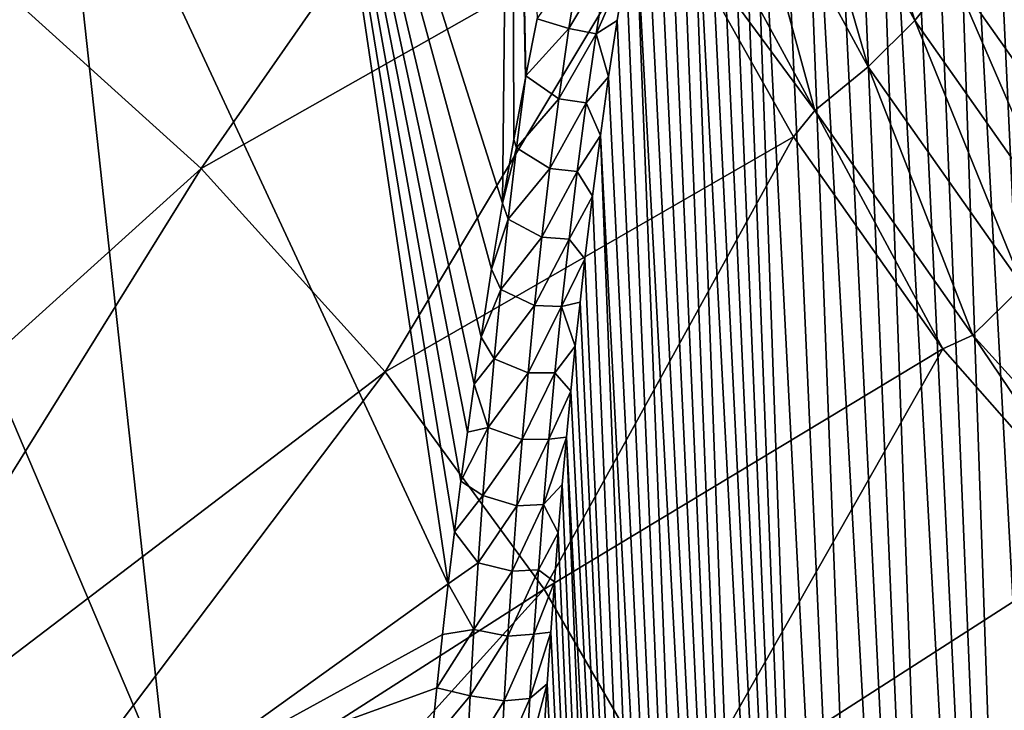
# Model space of a CAD drawing. Header units: metres. Extents: x -109 to 109, y -315 to 32.
# Tile 323 of 384: x 88.46 to 93.68, y -38.42 to -34.76. Entities that reach past the tile are written whole.
import ezdxf

# ---------------------------------------------------------------- set-up
doc = ezdxf.new("R2010")
doc.units = ezdxf.units.M
doc.layers.add('solid_K244242000C74_AAA', color=7, linetype='CONTINUOUS')

msp = doc.modelspace()

# ---------------------------------------------------------------- linework, layer by layer
at = {"layer": 'solid_K244242000C74_AAA'}
for points in [[(94.411041, -34.86599, 66.31105), (93.178825, -15.270005, 37.793755), (93.046471, -15.072104, 37.893501)], [(94.02282, -34.348446, 66.691376), (94.411041, -34.86599, 66.31105), (93.046471, -15.072104, 37.893501)], [(94.411041, -34.86599, 66.31105), (93.31913, -15.489713, 37.7188), (93.178825, -15.270005, 37.793755)], [(94.411041, -34.86599, 66.31105), (93.469559, -15.735592, 37.670464), (93.31913, -15.489713, 37.7188)], [(94.825348, -35.35392, 65.915398), (93.632057, -16.011841, 37.651733), (93.469559, -15.735592, 37.670464)], [(94.411041, -34.86599, 66.31105), (94.825348, -35.35392, 65.915398), (93.469559, -15.735592, 37.670464)], [(94.825348, -35.35392, 65.915398), (93.806908, -16.320959, 37.66803), (93.632057, -16.011841, 37.651733)], [(94.825127, -49.84874, 55.766052), (93.623474, -29.909935, 27.909979), (93.797409, -29.818598, 28.203455)], [(94.410835, -50.387417, 55.442852), (93.461693, -30.02265, 27.658653), (93.623474, -29.909935, 27.909979)], [(94.825127, -49.84874, 55.766052), (94.410835, -50.387417, 55.442852), (93.623474, -29.909935, 27.909979)], [(94.410835, -50.387417, 55.442852), (93.311478, -30.153637, 27.445875), (93.461693, -30.02265, 27.658653)], [(94.022644, -50.921787, 55.086601), (93.171318, -30.300516, 27.266388), (93.311478, -30.153637, 27.445875)], [(94.410835, -50.387417, 55.442852), (94.022644, -50.921787, 55.086601), (93.311478, -30.153637, 27.445875)], [(94.022644, -50.921787, 55.086601), (93.038727, -30.463423, 27.11512), (93.171318, -30.300516, 27.266388)], [(94.022644, -50.921787, 55.086601), (92.911278, -30.644253, 26.988504), (93.038727, -30.463423, 27.11512)], [(93.660652, -51.451759, 54.69762), (92.786797, -30.846107, 26.884405), (92.911278, -30.644253, 26.988504)], [(94.022644, -50.921787, 55.086601), (93.660652, -51.451759, 54.69762), (92.911278, -30.644253, 26.988504)], [(93.660652, -51.451759, 54.69762), (92.663475, -31.073156, 26.802204), (92.786797, -30.846107, 26.884405)], [(93.660652, -51.451759, 54.69762), (92.539749, -31.331057, 26.743011), (92.663475, -31.073156, 26.802204)], [(91.021385, -35.732952, 27.025951), (89.913719, -32.243546, 23.74995), (91.068741, -31.151642, 24.514509)], [(91.081345, -35.395508, 26.886635), (91.021385, -35.732952, 27.025951), (91.068741, -31.151642, 24.514509)], [(91.142746, -35.06992, 26.760218), (91.081345, -35.395508, 26.886635), (91.068741, -31.151642, 24.514509)], [(91.145294, -35.056778, 26.755276), (91.142746, -35.06992, 26.760218), (91.068741, -31.151642, 24.514509)], [(91.205605, -34.756042, 26.646402), (91.145294, -35.056778, 26.755276), (91.068741, -31.151642, 24.514509)], [(93.325043, -51.977028, 54.275867), (92.415672, -31.624229, 26.710575), (92.539749, -31.331057, 26.743011)], [(93.660652, -51.451759, 54.69762), (93.325043, -51.977028, 54.275867), (92.539749, -31.331057, 26.743011)], [(93.325043, -51.977028, 54.275867), (92.292099, -31.955143, 26.708582), (92.415672, -31.624229, 26.710575)], [(93.016327, -52.497047, 53.821671), (92.230804, -32.135223, 26.719933), (92.292099, -31.955143, 26.708582)], [(93.325043, -51.977028, 54.275867), (93.016327, -52.497047, 53.821671), (92.292099, -31.955143, 26.708582)], [(93.016327, -52.497047, 53.821671), (92.17028, -32.325069, 26.740675), (92.230804, -32.135223, 26.719933)], [(90.733803, -37.753067, 28.018253), (88.637215, -33.24057, 23.051826), (89.913719, -32.243546, 23.74995)], [(90.76696, -37.477249, 27.868652), (90.733803, -37.753067, 28.018253), (89.913719, -32.243546, 23.74995)], [(90.80101, -37.207363, 27.726189), (90.76696, -37.477249, 27.868652), (89.913719, -32.243546, 23.74995)], [(90.835365, -36.947357, 27.592703), (90.80101, -37.207363, 27.726189), (89.913719, -32.243546, 23.74995)], [(90.87085, -36.693279, 27.466373), (90.835365, -36.947357, 27.592703), (89.913719, -32.243546, 23.74995)], [(90.907326, -36.444962, 27.346857), (90.87085, -36.693279, 27.466373), (89.913719, -32.243546, 23.74995)], [(90.963493, -36.082832, 27.179451), (90.907326, -36.444962, 27.346857), (89.913719, -32.243546, 23.74995)], [(91.021385, -35.732952, 27.025951), (90.963493, -36.082832, 27.179451), (89.913719, -32.243546, 23.74995)], [(93.016327, -52.497047, 53.821671), (92.110519, -32.524712, 26.770639), (92.17028, -32.325069, 26.740675)], [(93.016327, -52.497047, 53.821671), (92.051735, -32.734077, 26.810301), (92.110519, -32.524712, 26.770639)], [(93.016327, -52.497047, 53.821671), (91.994156, -32.953045, 26.860161), (92.051735, -32.734077, 26.810301)], [(91.303612, -32.849327, 69.698608), (88.320061, -34.553478, 69.955132), (89.421715, -35.549145, 69.257957)], [(91.879326, -34.157848, 69.028526), (91.303612, -32.849327, 69.698608), (89.421715, -35.549145, 69.257957)], [(92.734749, -53.011566, 53.334511), (91.937759, -33.181671, 26.920053), (91.994156, -32.953045, 26.860161)], [(93.016327, -52.497047, 53.821671), (92.734749, -53.011566, 53.334511), (91.994156, -32.953045, 26.860161)], [(92.734749, -53.011566, 53.334511), (91.882736, -33.420181, 26.990799), (91.937759, -33.181671, 26.920053)], [(89.243523, -38.822937, 27.280075), (87.250801, -34.133682, 22.426462), (88.637215, -33.24057, 23.051826)], [(90.733803, -37.753067, 28.018253), (89.243523, -38.822937, 27.280075), (88.637215, -33.24057, 23.051826)], [(92.528473, -33.513134, 68.808037), (93.208496, -34.763695, 68.076904), (92.743599, -33.291332, 68.5924)], [(93.208496, -34.763695, 68.076904), (93.408615, -34.512146, 67.880318), (92.743599, -33.291332, 68.5924)], [(92.734749, -53.011566, 53.334511), (91.829109, -33.668495, 27.072294), (91.882736, -33.420181, 26.990799)], [(92.26619, -33.729103, 68.970947), (92.961868, -35.009945, 68.220123), (92.528473, -33.513134, 68.808037)], [(92.961868, -35.009945, 68.220123), (93.208496, -34.763695, 68.076904), (92.528473, -33.513134, 68.808037)], [(92.734749, -53.011566, 53.334511), (91.776955, -33.926826, 27.16493), (91.829109, -33.668495, 27.072294)], [(91.966057, -33.93158, 69.075333), (92.677505, -35.242161, 68.304886), (92.26619, -33.729103, 68.970947)], [(92.677505, -35.242161, 68.304886), (92.961868, -35.009945, 68.220123), (92.26619, -33.729103, 68.970947)], [(92.734749, -53.011566, 53.334511), (91.726364, -34.195381, 27.269234), (91.776955, -33.926826, 27.16493)], [(91.966057, -33.93158, 69.075333), (91.879326, -34.157848, 69.028526), (92.677505, -35.242161, 68.304886)], [(93.555138, -34.264229, 67.637321), (94.318047, -35.34663, 66.87941), (93.642853, -34.028744, 67.35656)], [(93.642853, -34.028744, 67.35656), (94.389488, -35.088062, 66.614807), (94.02282, -34.348446, 66.691376)], [(94.318047, -35.34663, 66.87941), (94.389488, -35.088062, 66.614807), (93.642853, -34.028744, 67.35656)], [(89.243523, -38.822937, 27.280075), (87.632881, -39.764442, 26.620825), (87.250801, -34.133682, 22.426462)], [(91.879326, -34.157848, 69.028526), (89.421715, -35.549145, 69.257957), (90.398926, -36.628471, 68.502205)], [(92.565834, -35.380913, 68.296509), (91.879326, -34.157848, 69.028526), (90.398926, -36.628471, 68.502205)], [(92.677505, -35.242161, 68.304886), (91.879326, -34.157848, 69.028526), (92.565834, -35.380913, 68.296509)], [(92.481003, -53.519817, 52.814617), (91.677353, -34.474075, 27.385014), (91.726364, -34.195381, 27.269234)], [(92.734749, -53.011566, 53.334511), (92.481003, -53.519817, 52.814617), (91.726364, -34.195381, 27.269234)], [(93.408615, -34.512146, 67.880318), (94.189613, -35.620213, 67.104424), (93.555138, -34.264229, 67.637321)], [(94.189613, -35.620213, 67.104424), (94.318047, -35.34663, 66.87941), (93.555138, -34.264229, 67.637321)], [(91.373566, -34.805828, 26.911053), (91.205605, -34.756042, 26.646402), (91.432556, -34.427311, 26.753038)], [(91.577011, -34.464508, 27.06208), (91.373566, -34.805828, 26.911053), (91.432556, -34.427311, 26.753038)], [(91.577011, -34.464508, 27.06208), (91.518379, -34.834694, 27.222235), (91.373566, -34.805828, 26.911053)], [(91.577011, -34.464508, 27.06208), (91.677353, -34.474075, 27.385014), (91.518379, -34.834694, 27.222235)], [(91.518379, -34.834694, 27.222235), (91.677353, -34.474075, 27.385014), (91.630005, -34.763397, 27.513123)], [(92.481003, -53.519817, 52.814617), (91.630005, -34.763397, 27.513123), (91.677353, -34.474075, 27.385014)], [(93.208496, -34.763695, 68.076904), (94.008759, -35.899097, 67.281876), (93.408615, -34.512146, 67.880318)], [(94.008759, -35.899097, 67.281876), (94.189613, -35.620213, 67.104424), (93.408615, -34.512146, 67.880318)], [(89.421715, -35.549145, 69.257957), (88.320061, -34.553478, 69.955132), (86.51178, -38.176731, 68.846977)], [(91.373566, -34.805828, 26.911053), (91.145294, -35.056778, 26.755276), (91.205605, -34.756042, 26.646402)], [(91.518379, -34.834694, 27.222235), (91.630005, -34.763397, 27.513123), (91.584358, -35.063282, 27.653486)], [(92.481003, -53.519817, 52.814617), (91.584358, -35.063282, 27.653486), (91.630005, -34.763397, 27.513123)], [(92.961868, -35.009945, 68.220123), (93.781906, -36.173389, 67.405457), (93.208496, -34.763695, 68.076904)], [(93.781906, -36.173389, 67.405457), (94.008759, -35.899097, 67.281876), (93.208496, -34.763695, 68.076904)], [(91.320648, -35.179592, 27.079142), (91.145294, -35.056778, 26.755276), (91.373566, -34.805828, 26.911053)], [(91.518379, -34.834694, 27.222235), (91.320648, -35.179592, 27.079142), (91.373566, -34.805828, 26.911053)], [(91.518379, -34.834694, 27.222235), (91.465439, -35.201256, 27.392361), (91.320648, -35.179592, 27.079142)], [(91.518379, -34.834694, 27.222235), (91.584358, -35.063282, 27.653486), (91.465439, -35.201256, 27.392361)], [(92.677505, -35.242161, 68.304886), (93.51709, -36.433353, 67.470795), (92.961868, -35.009945, 68.220123)], [(93.51709, -36.433353, 67.470795), (93.781906, -36.173389, 67.405457), (92.961868, -35.009945, 68.220123)], [(91.095718, -35.440197, 26.931038), (91.081345, -35.395508, 26.886635), (91.142746, -35.06992, 26.760218)], [(91.095718, -35.440197, 26.931038), (91.142746, -35.06992, 26.760218), (91.145294, -35.056778, 26.755276)], [(91.095718, -35.440197, 26.931038), (91.145294, -35.056778, 26.755276), (91.320648, -35.179592, 27.079142)], [(91.465439, -35.201256, 27.392361), (91.584358, -35.063282, 27.653486), (91.540466, -35.374001, 27.80654)], [(92.481003, -53.519817, 52.814617), (91.540466, -35.374001, 27.80654), (91.584358, -35.063282, 27.653486)], [(91.095718, -35.440197, 26.931038), (91.320648, -35.179592, 27.079142), (91.273109, -35.548912, 27.256128)], [(91.465439, -35.201256, 27.392361), (91.273109, -35.548912, 27.256128), (91.320648, -35.179592, 27.079142)], [(91.465439, -35.201256, 27.392361), (91.417595, -35.564342, 27.571375), (91.273109, -35.548912, 27.256128)], [(91.465439, -35.201256, 27.392361), (91.540466, -35.374001, 27.80654), (91.417595, -35.564342, 27.571375)], [(92.677505, -35.242161, 68.304886), (92.565834, -35.380913, 68.296509), (93.358238, -36.505234, 67.50927)], [(92.677505, -35.242161, 68.304886), (93.358238, -36.505234, 67.50927), (93.51709, -36.433353, 67.470795)], [(92.565834, -35.380913, 68.296509), (90.398926, -36.628471, 68.502205), (91.242279, -37.781059, 67.695152)], [(91.095718, -35.440197, 26.931038), (91.021385, -35.732952, 27.025951), (91.081345, -35.395508, 26.886635)], [(93.358238, -36.505234, 67.50927), (92.565834, -35.380913, 68.296509), (91.242279, -37.781059, 67.695152)], [(91.417595, -35.564342, 27.571375), (91.540466, -35.374001, 27.80654), (91.498398, -35.69603, 27.973068)], [(92.255585, -54.021317, 52.26136), (91.498398, -35.69603, 27.973068), (91.540466, -35.374001, 27.80654)], [(92.481003, -53.519817, 52.814617), (92.255585, -54.021317, 52.26136), (91.540466, -35.374001, 27.80654)], [(91.095718, -35.440197, 26.931038), (91.051544, -35.818054, 27.115114), (91.021385, -35.732952, 27.025951)], [(91.095718, -35.440197, 26.931038), (91.273109, -35.548912, 27.256128), (91.051544, -35.818054, 27.115114)], [(89.421715, -35.549145, 69.257957), (86.51178, -38.176731, 68.846977), (87.268929, -39.012997, 68.261421)], [(90.398926, -36.628471, 68.502205), (89.421715, -35.549145, 69.257957), (87.268929, -39.012997, 68.261421)], [(91.051544, -35.818054, 27.115114), (91.273109, -35.548912, 27.256128), (91.230354, -35.914078, 27.441046)], [(91.417595, -35.564342, 27.571375), (91.230354, -35.914078, 27.441046), (91.273109, -35.548912, 27.256128)], [(91.417595, -35.564342, 27.571375), (91.374298, -35.924103, 27.758282), (91.230354, -35.914078, 27.441046)], [(91.417595, -35.564342, 27.571375), (91.498398, -35.69603, 27.973068), (91.374298, -35.924103, 27.758282)], [(91.374298, -35.924103, 27.758282), (91.498398, -35.69603, 27.973068), (91.45816, -36.029179, 28.152777)], [(92.255585, -54.021317, 52.26136), (91.45816, -36.029179, 28.152777), (91.498398, -35.69603, 27.973068)], [(91.051544, -35.818054, 27.115114), (90.963493, -36.082832, 27.179451), (91.021385, -35.732952, 27.025951)], [(91.051544, -35.818054, 27.115114), (91.012054, -36.191105, 27.306629), (90.963493, -36.082832, 27.179451)], [(91.051544, -35.818054, 27.115114), (91.230354, -35.914078, 27.441046), (91.012054, -36.191105, 27.306629)], [(91.012054, -36.191105, 27.306629), (91.230354, -35.914078, 27.441046), (91.191826, -36.275383, 27.632961)], [(91.374298, -35.924103, 27.758282), (91.191826, -36.275383, 27.632961), (91.230354, -35.914078, 27.441046)], [(91.374298, -35.924103, 27.758282), (91.335068, -36.280685, 27.952188), (91.191826, -36.275383, 27.632961)], [(91.374298, -35.924103, 27.758282), (91.45816, -36.029179, 28.152777), (91.335068, -36.280685, 27.952188)], [(91.335068, -36.280685, 27.952188), (91.45816, -36.029179, 28.152777), (91.432396, -36.257793, 28.280447)], [(92.255585, -54.021317, 52.26136), (91.432396, -36.257793, 28.280447), (91.45816, -36.029179, 28.152777)], [(91.012054, -36.191105, 27.306629), (90.907326, -36.444962, 27.346857), (90.963493, -36.082832, 27.179451)], [(91.012054, -36.191105, 27.306629), (90.976723, -36.559738, 27.504763), (90.907326, -36.444962, 27.346857)], [(91.012054, -36.191105, 27.306629), (91.191826, -36.275383, 27.632961), (90.976723, -36.559738, 27.504763)], [(93.51709, -36.433353, 67.470795), (94.473801, -37.489536, 66.583992), (93.781906, -36.173389, 67.405457)], [(90.976723, -36.559738, 27.504763), (91.191826, -36.275383, 27.632961), (91.15712, -36.63306, 27.831217)], [(91.335068, -36.280685, 27.952188), (91.15712, -36.63306, 27.831217), (91.191826, -36.275383, 27.632961)], [(91.335068, -36.280685, 27.952188), (91.29953, -36.634235, 28.152477), (91.15712, -36.63306, 27.831217)], [(91.335068, -36.280685, 27.952188), (91.407516, -36.491802, 28.414698), (91.29953, -36.634235, 28.152477)], [(91.335068, -36.280685, 27.952188), (91.432396, -36.257793, 28.280447), (91.407516, -36.491802, 28.414698)], [(92.255585, -54.021317, 52.26136), (91.407516, -36.491802, 28.414698), (91.432396, -36.257793, 28.280447)], [(90.976723, -36.559738, 27.504763), (90.87085, -36.693279, 27.466373), (90.907326, -36.444962, 27.346857)], [(93.51709, -36.433353, 67.470795), (93.358238, -36.505234, 67.50927), (94.246338, -37.51627, 66.676971)], [(93.51709, -36.433353, 67.470795), (94.246338, -37.51627, 66.676971), (94.473801, -37.489536, 66.583992)], [(93.358238, -36.505234, 67.50927), (91.242279, -37.781059, 67.695152), (91.943657, -38.995811, 66.844574)], [(91.29953, -36.634235, 28.152477), (91.407516, -36.491802, 28.414698), (91.383492, -36.730961, 28.555155)], [(92.255585, -54.021317, 52.26136), (91.383492, -36.730961, 28.555155), (91.407516, -36.491802, 28.414698)], [(94.246338, -37.51627, 66.676971), (93.358238, -36.505234, 67.50927), (91.943657, -38.995811, 66.844574)], [(90.976723, -36.559738, 27.504763), (90.945152, -36.924252, 27.708941), (90.87085, -36.693279, 27.466373)], [(90.976723, -36.559738, 27.504763), (91.15712, -36.63306, 27.831217), (90.945152, -36.924252, 27.708941)], [(90.398926, -36.628471, 68.502205), (87.268929, -39.012997, 68.261421), (87.922363, -39.906025, 67.636116)], [(91.242279, -37.781059, 67.695152), (90.398926, -36.628471, 68.502205), (87.922363, -39.906025, 67.636116)], [(90.945152, -36.924252, 27.708941), (91.15712, -36.63306, 27.831217), (91.125877, -36.98732, 28.035263)], [(91.29953, -36.634235, 28.152477), (91.125877, -36.98732, 28.035263), (91.15712, -36.63306, 27.831217)], [(91.29953, -36.634235, 28.152477), (91.267349, -36.984886, 28.358572), (91.125877, -36.98732, 28.035263)], [(91.29953, -36.634235, 28.152477), (91.383492, -36.730961, 28.555155), (91.267349, -36.984886, 28.358572)], [(90.945152, -36.924252, 27.708941), (90.835365, -36.947357, 27.592703), (90.87085, -36.693279, 27.466373)], [(91.267349, -36.984886, 28.358572), (91.383492, -36.730961, 28.555155), (91.360352, -36.975494, 28.702171)], [(92.255585, -54.021317, 52.26136), (91.360352, -36.975494, 28.702171), (91.383492, -36.730961, 28.555155)], [(90.945152, -36.924252, 27.708941), (90.80101, -37.207363, 27.726189), (90.835365, -36.947357, 27.592703)], [(90.945152, -36.924252, 27.708941), (90.916954, -37.284927, 27.918606), (90.80101, -37.207363, 27.726189)], [(90.945152, -36.924252, 27.708941), (91.125877, -36.98732, 28.035263), (90.916954, -37.284927, 27.918606)], [(91.267349, -36.984886, 28.358572), (91.097763, -37.338367, 28.244549), (91.125877, -36.98732, 28.035263)], [(91.267349, -36.984886, 28.358572), (91.238213, -37.332775, 28.569921), (91.097763, -37.338367, 28.244549)], [(91.238213, -37.332775, 28.569921), (91.360352, -36.975494, 28.702171), (91.338135, -37.225674, 28.856201)], [(91.267349, -36.984886, 28.358572), (91.360352, -36.975494, 28.702171), (91.238213, -37.332775, 28.569921)], [(92.059273, -54.515202, 51.674435), (91.338135, -37.225674, 28.856201), (91.360352, -36.975494, 28.702171)], [(92.255585, -54.021317, 52.26136), (92.059273, -54.515202, 51.674435), (91.360352, -36.975494, 28.702171)], [(90.916954, -37.284927, 27.918606), (91.125877, -36.98732, 28.035263), (91.097763, -37.338367, 28.244549)], [(90.916954, -37.284927, 27.918606), (90.76696, -37.477249, 27.868652), (90.80101, -37.207363, 27.726189)], [(91.238213, -37.332775, 28.569921), (91.338135, -37.225674, 28.856201), (91.316856, -37.481571, 29.017357)], [(92.059273, -54.515202, 51.674435), (91.316856, -37.481571, 29.017357), (91.338135, -37.225674, 28.856201)], [(90.916954, -37.284927, 27.918606), (90.891792, -37.64204, 28.133245), (90.76696, -37.477249, 27.868652)], [(90.916954, -37.284927, 27.918606), (91.097763, -37.338367, 28.244549), (90.891792, -37.64204, 28.133245)], [(90.891792, -37.64204, 28.133245), (91.097763, -37.338367, 28.244549), (91.072487, -37.686378, 28.458639)], [(91.238213, -37.332775, 28.569921), (91.072487, -37.686378, 28.458639), (91.097763, -37.338367, 28.244549)], [(91.238213, -37.332775, 28.569921), (91.211868, -37.678005, 28.786127), (91.072487, -37.686378, 28.458639)], [(91.238213, -37.332775, 28.569921), (91.316856, -37.481571, 29.017357), (91.211868, -37.678005, 28.786127)], [(90.891792, -37.64204, 28.133245), (90.733803, -37.753067, 28.018253), (90.76696, -37.477249, 27.868652)], [(91.211868, -37.678005, 28.786127), (91.316856, -37.481571, 29.017357), (91.296494, -37.742962, 29.185282)], [(92.059273, -54.515202, 51.674435), (91.296494, -37.742962, 29.185282), (91.316856, -37.481571, 29.017357)], [(95.219765, -38.405636, 65.808052), (94.246338, -37.51627, 66.676971), (91.943657, -38.995811, 66.844574)], [(90.891792, -37.64204, 28.133245), (90.869415, -37.995792, 28.352503), (90.733803, -37.753067, 28.018253)], [(90.891792, -37.64204, 28.133245), (91.072487, -37.686378, 28.458639), (90.869415, -37.995792, 28.352503)], [(90.869415, -37.995792, 28.352503), (91.072487, -37.686378, 28.458639), (91.049828, -38.031498, 28.677204)], [(91.211868, -37.678005, 28.786127), (91.049828, -38.031498, 28.677204), (91.072487, -37.686378, 28.458639)], [(91.211868, -37.678005, 28.786127), (91.188103, -38.020691, 29.006845), (91.049828, -38.031498, 28.677204)], [(91.211868, -37.678005, 28.786127), (91.296494, -37.742962, 29.185282), (91.188103, -38.020691, 29.006845)], [(90.703201, -38.021824, 28.167974), (89.243523, -38.822937, 27.280075), (90.733803, -37.753067, 28.018253)], [(90.869415, -37.995792, 28.352503), (90.703201, -38.021824, 28.167974), (90.733803, -37.753067, 28.018253)], [(91.188103, -38.020691, 29.006845), (91.296494, -37.742962, 29.185282), (91.277084, -38.010143, 29.360474)], [(92.059273, -54.515202, 51.674435), (91.277084, -38.010143, 29.360474), (91.296494, -37.742962, 29.185282)], [(91.242279, -37.781059, 67.695152), (87.922363, -39.906025, 67.636116), (88.46579, -40.847218, 66.977081)], [(91.943657, -38.995811, 66.844574), (91.242279, -37.781059, 67.695152), (88.46579, -40.847218, 66.977081)], [(90.703201, -38.021824, 28.167974), (90.672821, -38.305439, 28.330244), (89.243523, -38.822937, 27.280075)], [(90.869415, -37.995792, 28.352503), (90.672821, -38.305439, 28.330244), (90.703201, -38.021824, 28.167974)], [(90.869415, -37.995792, 28.352503), (90.849594, -38.346363, 28.576052), (90.672821, -38.305439, 28.330244)], [(90.869415, -37.995792, 28.352503), (91.049828, -38.031498, 28.677204), (90.849594, -38.346363, 28.576052)], [(91.188103, -38.020691, 29.006845), (91.029587, -38.373871, 28.899916), (91.049828, -38.031498, 28.677204)], [(91.188103, -38.020691, 29.006845), (91.16671, -38.360931, 29.231733), (91.029587, -38.373871, 28.899916)], [(91.16671, -38.360931, 29.231733), (91.277084, -38.010143, 29.360474), (91.258675, -38.283424, 29.54347)], [(91.188103, -38.020691, 29.006845), (91.277084, -38.010143, 29.360474), (91.16671, -38.360931, 29.231733)], [(92.059273, -54.515202, 51.674435), (91.258675, -38.283424, 29.54347), (91.277084, -38.010143, 29.360474)], [(90.849594, -38.346363, 28.576052), (91.049828, -38.031498, 28.677204), (91.029587, -38.373871, 28.899916)], [(91.147491, -38.698822, 29.460482), (91.258675, -38.283424, 29.54347), (91.241249, -38.562756, 29.734175)], [(91.16671, -38.360931, 29.231733), (91.258675, -38.283424, 29.54347), (91.147491, -38.698822, 29.460482)], [(92.059273, -54.515202, 51.674435), (91.241249, -38.562756, 29.734175), (91.258675, -38.283424, 29.54347)], [(90.672821, -38.305439, 28.330244), (90.643547, -38.595154, 28.500196), (89.243523, -38.822937, 27.280075)], [(90.849594, -38.346363, 28.576052), (90.643547, -38.595154, 28.500196), (90.672821, -38.305439, 28.330244)], [(90.849594, -38.346363, 28.576052), (90.832092, -38.693939, 28.803564), (90.643547, -38.595154, 28.500196)], [(90.849594, -38.346363, 28.576052), (91.029587, -38.373871, 28.899916), (90.832092, -38.693939, 28.803564)], [(90.832092, -38.693939, 28.803564), (91.029587, -38.373871, 28.899916), (91.011536, -38.713631, 29.126459)], [(91.16671, -38.360931, 29.231733), (91.011536, -38.713631, 29.126459), (91.029587, -38.373871, 28.899916)], [(91.16671, -38.360931, 29.231733), (91.147491, -38.698822, 29.460482), (91.011536, -38.713631, 29.126459)], [(95.219765, -38.405636, 65.808052), (91.943657, -38.995811, 66.844574), (92.496307, -40.261032, 65.958656)], [(96.185127, -39.114338, 64.979721), (95.219765, -38.405636, 65.808052), (92.496307, -40.261032, 65.958656)]]:
    msp.add_3dface(points, dxfattribs=at)

doc.saveas('drawing.dxf')
